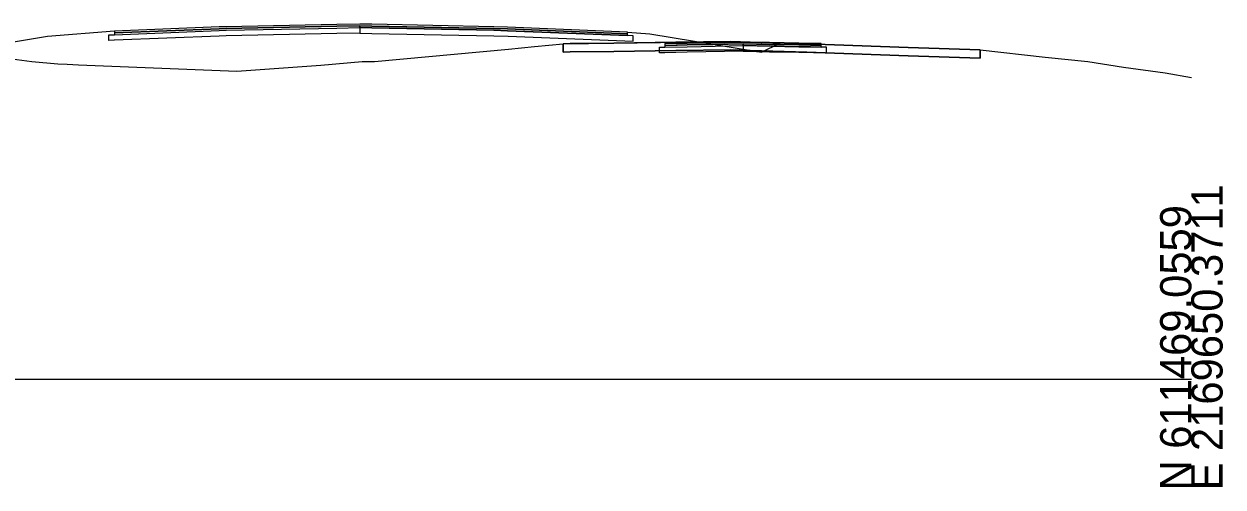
# Model space of a CAD drawing. Extents: x -26 to 1303, y -3010 to 12038.
# Drawn here: x 1195.3 to 1302.8, y 3990.3 to 4031.9 of the extents above; entities that cross this region are included whole.
import ezdxf

# ---------------------------------------------------------------- set-up
doc = ezdxf.new("R2010")
doc.units = 0
for name, color, linetype in [('RD_GPK_XS_Cell', 7, 'Continuous'), ('RD_XS_Base', 7, 'Continuous'), ('RD_XS_ExGround', 7, 'Continuous'), ('RD_XS_ExPaveRet', 7, 'Continuous'), ('RD_XS_Greenside', 7, 'Continuous'), ('RD_XS_Pave', 7, 'Continuous'), ('RD_XS_PaveOvlay_CP', 7, 'Continuous'), ('RD_XS_TieSlope', 7, 'Continuous')]:
    doc.layers.add(name, color=color, linetype=linetype)

msp = doc.modelspace()

# ---------------------------------------------------------------- linework, layer by layer
at = {"layer": 'RD_GPK_XS_Cell'}
msp.add_line((1150, 4000), (1300, 4000), dxfattribs=at)
at = {"layer": 'RD_XS_Base'}
for p, q in [((1225.45, 4031.69), (1225.45, 4031.7)), ((1225.45, 4031.7), (1225.45, 4031.65)), ((1202.95, 4030.88), (1203.42, 4030.9)), ((1202.95, 4030.86), (1202.95, 4030.88)), ((1202.95, 4030.38), (1202.95, 4030.86)), ((1203.42, 4030.9), (1203.45, 4030.9)), ((1203.45, 4030.9), (1212.83, 4031.28)), ((1212.83, 4030.78), (1203.45, 4030.4)), ((1212.83, 4031.28), (1213.45, 4031.31)), ((1213.45, 4030.81), (1212.83, 4030.78)), ((1213.45, 4031.31), (1223.39, 4031.5)), ((1223.39, 4031), (1213.45, 4030.81)), ((1223.39, 4031.5), (1225.45, 4031.55)), ((1225.45, 4031.05), (1223.39, 4031)), ((1225.45, 4031.55), (1225.45, 4031.69)), ((1225.45, 4031.65), (1225.45, 4031.05)), ((1225.45, 4031.55), (1225.45, 4031.5)), ((1225.45, 4031.55), (1225.45, 4031.55)), ((1226.52, 4031.52), (1225.45, 4031.55)), ((1225.45, 4031.55), (1225.45, 4031.55)), ((1225.45, 4031.5), (1225.45, 4031.05)), ((1225.45, 4031.05), (1226.52, 4031.02)), ((1237.45, 4031.31), (1226.52, 4031.52)), ((1226.52, 4031.02), (1237.45, 4030.81)), ((1238.68, 4031.26), (1237.45, 4031.31)), ((1237.45, 4030.81), (1238.73, 4030.76)), ((1249.45, 4030.83), (1238.68, 4031.26)), ((1238.73, 4030.76), (1249.95, 4030.31)), ((1249.51, 4030.82), (1249.45, 4030.83)), ((1249.95, 4030.81), (1249.51, 4030.82)), ((1249.95, 4030.75), (1249.95, 4030.81)), ((1249.95, 4030.31), (1249.95, 4030.75)), ((1203.42, 4030.4), (1202.95, 4030.38)), ((1203.45, 4030.4), (1203.42, 4030.4)), ((1252.3, 4029.77), (1252.8, 4029.78)), ((1252.3, 4029.27), (1252.3, 4029.77)), ((1252.8, 4029.78), (1254.8, 4029.82)), ((1254.8, 4029.82), (1259.8, 4029.92)), ((1259.8, 4030), (1259.8, 4030.08)), ((1259.8, 4030.08), (1259.8, 4029.73)), ((1259.8, 4029.92), (1259.8, 4030)), ((1262.16, 4029.87), (1259.8, 4029.92)), ((1259.8, 4029.92), (1259.8, 4029.42)), ((1259.8, 4029.73), (1259.8, 4029.42)), ((1264.8, 4029.82), (1262.16, 4029.87)), ((1265.85, 4029.8), (1264.8, 4029.82)), ((1266.8, 4029.78), (1265.85, 4029.8)), ((1267.04, 4029.77), (1266.8, 4029.78)), ((1267.3, 4029.77), (1267.04, 4029.77)), ((1267.3, 4029.51), (1267.3, 4029.77)), ((1252.8, 4029.28), (1252.3, 4029.27)), ((1254.8, 4029.32), (1252.8, 4029.28)), ((1259.8, 4029.42), (1254.8, 4029.32)), ((1259.8, 4029.42), (1262.16, 4029.37)), ((1262.16, 4029.37), (1264.8, 4029.32)), ((1264.8, 4029.32), (1266.11, 4029.29)), ((1266.11, 4029.29), (1267.3, 4029.27)), ((1267.3, 4029.27), (1267.3, 4029.51))]:
    msp.add_line(p, q, dxfattribs=at)
at = {"layer": 'RD_XS_ExGround'}
msp.add_lwpolyline([(1191.51, 4029.08), (1196.02, 4028.49), (1198.37, 4028.28), (1199.2, 4028.25), (1200.23, 4028.19), (1214.4, 4027.64), (1221.96, 4028.18), (1225.66, 4028.5), (1226.75, 4028.5), (1238.78, 4029.61), (1241.09, 4029.83), (1243.66, 4030.09), (1248.21, 4030.15), (1258.71, 4030.3), (1265.51, 4030.07), (1281.05, 4029.53), (1286.89, 4028.88), (1290.73, 4028.5), (1293.93, 4027.99), (1297.64, 4027.49), (1300, 4027.06)], dxfattribs=at)
at = {"layer": 'RD_XS_ExPaveRet'}
for p, q in [((1265.51, 4030.07), (1260.44, 4030.24)), ((1281.05, 4029.53), (1281.05, 4029.53))]:
    msp.add_line(p, q, dxfattribs=at)
for points in [[(1281.05, 4029.53), (1281.05, 4029.53), (1281.05, 4029.17), (1281.05, 4028.78), (1281.05, 4028.78), (1281.05, 4028.78), (1274.62, 4029), (1265.51, 4029.32), (1260.44, 4029.49), (1258.71, 4029.55), (1253.78, 4029.48), (1248.21, 4029.4), (1244.3, 4029.35), (1243.66, 4029.34), (1243.66, 4029.63), (1243.66, 4030.09), (1244.3, 4030.1), (1248.21, 4030.15), (1253.78, 4030.23), (1258.71, 4030.3), (1260.44, 4030.24), (1265.51, 4030.07), (1274.62, 4029.75), (1281.05, 4029.53), (1281.05, 4029.53)], [(1260.44, 4030.24), (1258.71, 4030.3), (1253.78, 4030.23), (1248.21, 4030.15), (1244.3, 4030.1), (1243.66, 4030.09)], [(1243.66, 4030.09), (1243.66, 4029.63), (1243.66, 4029.34), (1244.3, 4029.35), (1248.21, 4029.4), (1253.78, 4029.48), (1258.71, 4029.55), (1260.44, 4029.49), (1265.51, 4029.32), (1274.62, 4029), (1281.05, 4028.78), (1281.05, 4028.78), (1281.05, 4028.78), (1281.05, 4029.17), (1281.05, 4029.53), (1281.05, 4029.53)], [(1281.05, 4029.53), (1274.62, 4029.75), (1265.51, 4030.07)]]:
    msp.add_lwpolyline(points, dxfattribs=at)
at = {"layer": 'RD_XS_Greenside'}
for p, q in [((1197.45, 4030.74), (1186.68, 4028.95)), ((1251.45, 4030.98), (1261.45, 4029.32)), ((1261.45, 4029.32), (1263.11, 4030.15))]:
    msp.add_line(p, q, dxfattribs=at)
at = {"layer": 'RD_XS_Pave'}
for p, q in [((1223.39, 4031.82), (1213.45, 4031.62)), ((1225.45, 4031.86), (1223.39, 4031.82)), ((1225.45, 4031.7), (1223.39, 4031.66)), ((1223.39, 4031.66), (1225.45, 4031.7)), ((1226.52, 4031.84), (1225.45, 4031.86)), ((1225.45, 4031.69), (1225.45, 4031.7)), ((1225.45, 4031.7), (1226.52, 4031.68)), ((1226.52, 4031.68), (1225.45, 4031.7)), ((1225.45, 4031.7), (1225.45, 4031.7)), ((1225.45, 4031.7), (1225.45, 4031.7)), ((1225.45, 4031.7), (1225.45, 4031.69)), ((1237.45, 4031.62), (1226.52, 4031.84)), ((1212.83, 4031.6), (1203.45, 4031.22)), ((1212.83, 4031.44), (1203.45, 4031.06)), ((1203.45, 4031.06), (1212.83, 4031.44)), ((1203.45, 4030.9), (1212.83, 4031.28)), ((1203.45, 4031.22), (1203.45, 4031.21)), ((1203.45, 4031.21), (1203.45, 4031.06)), ((1203.45, 4031.06), (1203.45, 4031.06)), ((1203.45, 4031.06), (1203.45, 4030.9)), ((1213.45, 4031.62), (1212.83, 4031.6)), ((1213.45, 4031.46), (1212.83, 4031.44)), ((1212.83, 4031.44), (1213.45, 4031.46)), ((1212.83, 4031.28), (1213.45, 4031.31)), ((1223.39, 4031.66), (1213.45, 4031.46)), ((1213.45, 4031.46), (1223.39, 4031.66)), ((1213.45, 4031.31), (1223.39, 4031.5)), ((1223.39, 4031.5), (1225.45, 4031.55)), ((1225.45, 4031.55), (1225.45, 4031.69)), ((1225.45, 4031.69), (1225.45, 4031.55)), ((1225.45, 4031.55), (1225.45, 4031.55)), ((1225.45, 4031.55), (1225.45, 4031.55)), ((1225.45, 4031.55), (1226.52, 4031.52)), ((1226.52, 4031.68), (1237.45, 4031.47)), ((1237.45, 4031.47), (1226.52, 4031.68)), ((1226.52, 4031.52), (1237.45, 4031.31)), ((1238.68, 4031.58), (1237.45, 4031.62)), ((1237.45, 4031.47), (1238.68, 4031.42)), ((1238.68, 4031.42), (1237.45, 4031.47)), ((1237.45, 4031.31), (1238.68, 4031.26)), ((1249.45, 4031.14), (1238.68, 4031.58)), ((1238.68, 4031.42), (1249.45, 4030.99)), ((1249.45, 4030.99), (1238.68, 4031.42)), ((1238.68, 4031.26), (1249.45, 4030.83)), ((1249.45, 4031.13), (1249.45, 4031.14)), ((1249.45, 4030.99), (1249.45, 4031.13)), ((1249.45, 4030.97), (1249.45, 4030.99)), ((1249.45, 4030.83), (1249.45, 4030.97)), ((1253.89, 4030.12), (1252.8, 4030.1)), ((1252.8, 4030.1), (1252.8, 4030.02)), ((1252.8, 4030.02), (1252.8, 4029.94)), ((1254.8, 4029.98), (1252.8, 4029.94)), ((1252.8, 4029.94), (1253.89, 4029.96)), ((1252.8, 4029.94), (1252.8, 4029.78)), ((1252.8, 4029.78), (1254.8, 4029.82)), ((1254.8, 4030.14), (1253.89, 4030.12)), ((1253.89, 4029.96), (1254.8, 4029.98)), ((1257.11, 4030.18), (1254.8, 4030.14)), ((1259.8, 4030.08), (1254.8, 4029.98)), ((1254.8, 4029.98), (1257.11, 4030.02)), ((1254.8, 4029.82), (1259.8, 4029.92)), ((1259.8, 4030.24), (1257.11, 4030.18)), ((1257.11, 4030.02), (1259.8, 4030.08)), ((1262.16, 4030.19), (1259.8, 4030.24)), ((1259.8, 4030.08), (1262.16, 4030.03)), ((1264.8, 4029.98), (1259.8, 4030.08)), ((1259.8, 4030.08), (1259.8, 4029.92)), ((1259.8, 4029.92), (1259.8, 4030.08)), ((1259.8, 4029.92), (1264.8, 4029.82)), ((1264.8, 4030.14), (1262.16, 4030.19)), ((1262.16, 4030.03), (1264.8, 4029.98)), ((1265.85, 4030.12), (1264.8, 4030.14)), ((1264.8, 4029.98), (1265.85, 4029.96)), ((1266.8, 4029.94), (1264.8, 4029.98)), ((1264.8, 4029.82), (1266.8, 4029.78)), ((1266.8, 4030.1), (1265.85, 4030.12)), ((1265.85, 4029.96), (1266.8, 4029.94)), ((1266.8, 4030.01), (1266.8, 4030.1)), ((1266.8, 4029.94), (1266.8, 4030.01)), ((1266.8, 4029.78), (1266.8, 4029.94))]:
    msp.add_line(p, q, dxfattribs=at)
at = {"layer": 'RD_XS_PaveOvlay_CP'}
for p, q in [((1223.39, 4031.82), (1213.45, 4031.62)), ((1225.45, 4031.86), (1223.39, 4031.82)), ((1226.52, 4031.84), (1225.45, 4031.86)), ((1237.45, 4031.62), (1226.52, 4031.84)), ((1212.83, 4031.6), (1203.45, 4031.22)), ((1213.45, 4031.62), (1212.83, 4031.6)), ((1238.68, 4031.58), (1237.45, 4031.62)), ((1249.45, 4031.14), (1238.68, 4031.58)), ((1252.8, 4030.1), (1254.8, 4030.14)), ((1254.8, 4030.14), (1259.8, 4030.24)), ((1259.8, 4030.24), (1264.8, 4030.14)), ((1264.8, 4030.14), (1266.8, 4030.1))]:
    msp.add_line(p, q, dxfattribs=at)
at = {"layer": 'RD_XS_TieSlope'}
for p, q in [((1203.45, 4031.22), (1197.45, 4030.74)), ((1249.45, 4031.14), (1251.45, 4030.98))]:
    msp.add_line(p, q, dxfattribs=at)

# ---------------------------------------------------------------- texts
at = {"layer": 'RD_GPK_XS_Cell'}
for s, p in [('E 2169650.3711', (1302.8, 3990)), ('N 611469.0559', (1300, 3990))]:
    msp.add_text(s, height=2.8, rotation=90, dxfattribs=at).set_placement(p)

doc.saveas('drawing.dxf')
